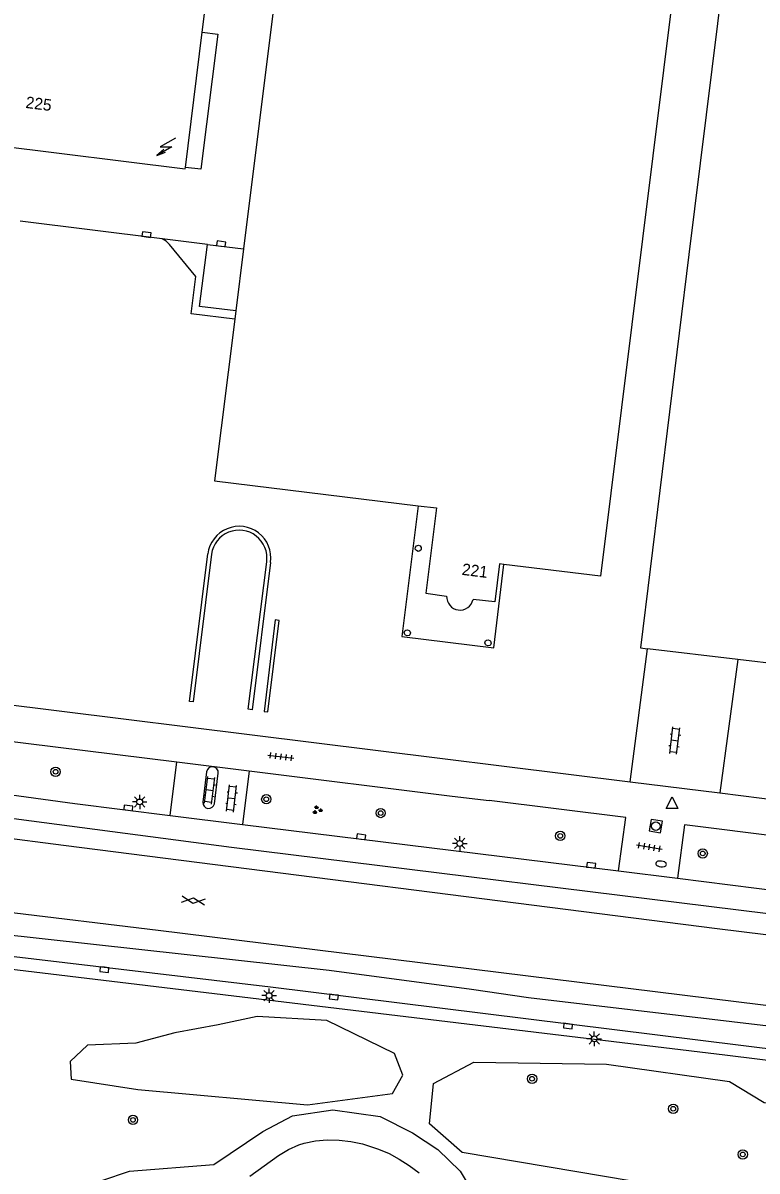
# Model space of a CAD drawing. Extents: x 131000 to 133014, y 396499 to 399001.
# Drawn here: x 131379.5 to 131442.6, y 397023 to 397121.7 of the extents above; entities that cross this region are included whole.
import ezdxf

# ---------------------------------------------------------------- set-up
doc = ezdxf.new("R2010")
doc.units = 0
for name, color, linetype in [('gg-afsc-hekwerk', 7, 'Continuous'), ('gg-afsc-muur', 7, 'Continuous'), ('gg-anno-huisnummerreeks BGT', 7, 'Continuous'), ('gg-bbg-hoofdgebouw', 7, 'Continuous'), ('gg-bbg-onder overbouw', 7, 'Continuous'), ('gg-bbg-pand overbouw', 7, 'Continuous'), ('gg-bbg-pilaar onder overbouw', 7, 'Continuous'), ('gg-knt-verharding', 7, 'Continuous'), ('gg-knt-verharding nz', 7, 'Continuous'), ('gg-kntw-bovenkant insteek waterloop', 7, 'Continuous'), ('gt-grn-groengrens', 7, 'Continuous'), ('gt-symb-boom', 7, 'Continuous'), ('gt-symb-brandkraan', 7, 'Continuous'), ('gt-symb-gesloten verharding', 7, 'Continuous'), ('gt-symb-groenvak', 7, 'Continuous'), ('gt-symb-klinker verharding', 7, 'Continuous'), ('gt-symb-kolk', 7, 'Continuous'), ('gt-symb-lichtmast', 7, 'Continuous'), ('gt-symb-rioolschacht', 7, 'Continuous'), ('gt-symb-tegel verharding', 7, 'Continuous'), ('gt-symb-trafo symbool', 7, 'Continuous'), ('gt-symb-waterafsluiter', 7, 'Continuous')]:
    doc.layers.add(name, color=color, linetype=linetype)

# ---------------------------------------------------------------- blocks, each defined once
blk = doc.blocks.new('gt0-KL1')
at = {"layer": 'gt-symb-klinker verharding'}
for p, q in [((-1.15, 0.3), (1.15, 0.3)), ((-1, -0.3), (-1, 0.3)), ((-0.5, 0.3), (-0.5, 0.45)), ((0, -0.3), (0, 0.3)), ((0.5, 0.3), (0.5, 0.45)), ((1, -0.3), (1, 0.3)), ((-1.15, -0.3), (1.15, -0.3)), ((-0.5, -0.45), (-0.5, -0.3)), ((0.5, -0.45), (0.5, -0.3))]:
    blk.add_line(p, q, dxfattribs=at)
blk = doc.blocks.new('gt0-BR')
at = {"layer": 'gt-symb-brandkraan'}
for centre, radius, start, end in [((-0.244, 0), 0.206, 107.56694, 252.43307), ((0.599, -2.664), 3, 106.89205, 107.56694), ((0, -0.691), 0.938, 73.10799, 106.89205), ((-0.599, -2.664), 3, 72.43309, 73.10799), ((0.244, 0), 0.206, 287.56695, 72.43309), ((0.599, 2.664), 3, 252.43307, 253.10797), ((0, 0.691), 0.938, 253.10797, 286.89206), ((-0.599, 2.664), 3, 286.89206, 287.56695)]:
    blk.add_arc(centre, radius, start, end, dxfattribs=at)
blk = doc.blocks.new('gt0-BOOM')
at = {"layer": 'gt-symb-boom'}
for radius in [0.4, 0.2]:
    blk.add_circle((0, 0), radius, dxfattribs=at)
blk = doc.blocks.new('gt0-TEG1')
at = {"layer": 'gt-symb-tegel verharding'}
for p, q in [((-1.125, 0), (1.125, 0)), ((-0.9, -0.25), (-0.9, 0.25)), ((-0.45, -0.25), (-0.45, 0.25)), ((0, -0.25), (0, 0.25)), ((0.45, -0.25), (0.45, 0.25)), ((0.9, -0.25), (0.9, 0.25))]:
    blk.add_line(p, q, dxfattribs=at)
blk = doc.blocks.new('gt0-RS')
at = {"layer": 'gt-symb-rioolschacht'}
blk.add_lwpolyline([(-0.5, -0.5), (0.5, -0.5), (0.5, 0.5), (-0.5, 0.5)], close=True, dxfattribs=at)
blk.add_circle((0, 0), 0.375, dxfattribs=at)
blk = doc.blocks.new('gt0-WAFSL')
at = {"layer": 'gt-symb-waterafsluiter'}
for p, q in [((-0.5, -0.333), (0, 0.667)), ((0, 0.667), (0.5, -0.333)), ((0.5, -0.333), (-0.5, -0.333))]:
    blk.add_line(p, q, dxfattribs=at)
blk = doc.blocks.new('gt0-GRVAK')
at = {"layer": 'gt-symb-groenvak'}
for p, q in [((-0.11, 0.189), (-0.228, 0.24)), ((-0.182, 0.153), (0.088, 0.153)), ((-0.091, 0.211), (-0.156, 0.322)), ((-0.047, 0.214), (-0.047, 0.393)), ((-0.004, 0.211), (0.061, 0.322)), ((0.015, 0.189), (0.133, 0.24)), ((0.262, -0.052), (0.197, 0.059)), ((0.305, -0.049), (0.305, 0.13)), ((0.349, -0.052), (0.414, 0.059)), ((-0.245, -0.228), (-0.363, -0.177)), ((-0.318, -0.264), (-0.047, -0.264)), ((-0.226, -0.206), (-0.291, -0.095)), ((-0.183, -0.203), (-0.183, -0.024)), ((-0.139, -0.206), (-0.074, -0.095)), ((-0.12, -0.228), (-0.002, -0.177)), ((0.243, -0.074), (0.125, -0.023)), ((0.17, -0.11), (0.441, -0.11)), ((0.368, -0.074), (0.486, -0.023))]:
    blk.add_line(p, q, dxfattribs=at)
blk = doc.blocks.new('gt0-KOLK')
at = {"layer": 'gt-symb-kolk'}
blk.add_lwpolyline([(0, 0), (0.375, 0), (0.375, 0.4), (-0.375, 0.4), (-0.375, 0), (0, 0)], dxfattribs=at)
blk = doc.blocks.new('gt0-HSP')
at = {"layer": 'gt-symb-trafo symbool'}
for points in [[(0.771, 0.746), (-0.529, -0.004), (0.471, -0.004), (-0.829, -0.754)], [(-0.217, -0.24), (-0.829, -0.754), (-0.077, -0.48)]]:
    blk.add_lwpolyline(points, dxfattribs=at)
blk = doc.blocks.new('gt0-LMAST')
at = {"layer": 'gt-symb-lichtmast'}
for p, q in [((-0.182, 0.173), (-0.447, 0.438)), ((-0.005, 0.246), (-0.005, 0.621)), ((0.172, 0.173), (0.437, 0.438)), ((-0.255, -0.004), (-0.63, -0.004)), ((-0.182, -0.181), (-0.447, -0.446)), ((-0.005, -0.254), (-0.005, -0.629)), ((0.437, -0.446), (0.172, -0.181)), ((0.245, -0.004), (0.62, -0.004))]:
    blk.add_line(p, q, dxfattribs=at)
blk.add_circle((-0.005, -0.004), 0.25, dxfattribs=at)
blk = doc.blocks.new('gt0-GESVH1')
at = {"layer": 'gt-symb-gesloten verharding'}
for p, q in [((-0.992, -0.261), (0.008, 0.239)), ((0.008, -0.261), (-0.992, 0.239)), ((0.008, 0.239), (1.008, -0.261)), ((1.008, 0.239), (0.008, -0.261))]:
    blk.add_line(p, q, dxfattribs=at)

msp = doc.modelspace()

# ---------------------------------------------------------------- linework, layer by layer
at = {"layer": 'gg-afsc-hekwerk'}
for p, q in [((131395.314, 397102.633), (131398.421, 397102.248)), ((131440.911, 397066.945), (131433.162, 397067.866)), ((131471.507, 397063.31), (131440.911, 397066.945))]:
    msp.add_line(p, q, dxfattribs=at)
for points in [[(131441.153, 397137.589), (131436.703, 397101.761), (131432.561, 397067.937), (131433.162, 397067.866)], [(131397.757, 397096.908), (131394.639, 397097.302), (131395.314, 397102.633)]]:
    msp.add_lwpolyline(points, dxfattribs=at)
at = {"layer": 'gg-afsc-muur'}
for points in [[(131395.669, 397075.993), (131394.1, 397063.299), (131393.779, 397063.342), (131395.352, 397076.023)], [(131400.744, 397075.296), (131399.158, 397062.62), (131398.825, 397062.669), (131400.413, 397075.344)], [(131400.185, 397062.483), (131400.521, 397062.44), (131401.486, 397070.303), (131401.154, 397070.352), (131400.185, 397062.483)]]:
    msp.add_lwpolyline(points, dxfattribs=at)
for centre, radius, start, end in [((131398.05, 397075.675), 2.72, 351.99154, 172.65076), ((131398.041, 397075.669), 2.394, 352.19657, 172.22352)]:
    msp.add_arc(centre, radius, start, end, dxfattribs=at)
at = {"layer": 'gg-bbg-hoofdgebouw'}
for p, q in [((131401.269, 397125.137), (131398.421, 397102.248)), ((131393.425, 397109.259), (131394.881, 397120.871)), ((131368.573, 397112.215), (131393.41, 397109.14)), ((131393.41, 397109.14), (131393.425, 397109.259)), ((131398.421, 397102.248), (131397.757, 397096.908)), ((131397.757, 397096.908), (131397.67, 397096.208))]:
    msp.add_line(p, q, dxfattribs=at)
for points in [[(131435.372, 397139.506), (131437.214, 397139.288), (131429.112, 397074.094), (131420.791, 397075.122)], [(131394.881, 397120.871), (131395.51, 397125.89), (131369.43, 397129.16), (131369.39, 397128.85), (131369.282, 397128.864)], [(131397.67, 397096.208), (131395.941, 397082.313), (131413.422, 397080.164)]]:
    msp.add_lwpolyline(points, dxfattribs=at)
at = {"layer": 'gg-bbg-onder overbouw'}
for points in [[(131413.422, 397080.164), (131415.007, 397079.969), (131414.097, 397072.655), (131415.884, 397072.393)], [(131420.791, 397075.122), (131420.436, 397075.166), (131420.019, 397071.9), (131418.159, 397072.097)]]:
    msp.add_lwpolyline(points, dxfattribs=at)
msp.add_arc((131417.034, 397072.342), 1.151, 177.44392, 347.72987, dxfattribs=at)
at = {"layer": 'gg-bbg-pand overbouw'}
msp.add_lwpolyline([(131413.422, 397080.164), (131412.025, 397068.91), (131419.928, 397067.933), (131420.791, 397075.122)], dxfattribs=at)
at = {"layer": 'gg-bbg-pilaar onder overbouw'}
for points in [[(131413.615, 397076.71), (131413.704, 397076.572), (131413.694, 397076.408), (131413.652, 397076.337), (131413.514, 397076.248), (131413.432, 397076.24), (131413.279, 397076.3), (131413.191, 397076.438), (131413.2, 397076.601), (131413.304, 397076.728), (131413.463, 397076.769), (131413.615, 397076.71)], [(131412.673, 397069.442), (131412.728, 397069.38), (131412.77, 397069.222), (131412.71, 397069.069), (131412.648, 397069.014), (131412.49, 397068.972), (131412.337, 397069.032), (131412.282, 397069.094), (131412.24, 397069.252), (131412.3, 397069.405), (131412.362, 397069.46), (131412.52, 397069.502), (131412.673, 397069.442)], [(131419.61, 397068.573), (131419.665, 397068.511), (131419.707, 397068.353), (131419.647, 397068.2), (131419.585, 397068.145), (131419.427, 397068.103), (131419.274, 397068.163), (131419.219, 397068.225), (131419.177, 397068.383), (131419.237, 397068.536), (131419.299, 397068.591), (131419.457, 397068.633), (131419.61, 397068.573)]]:
    msp.add_lwpolyline(points, dxfattribs=at)
at = {"layer": 'gg-knt-verharding'}
for p, q in [((131394.881, 397120.871), (131396.223, 397120.709)), ((131391.43, 397103.115), (131379.21, 397104.63)), ((131395.314, 397102.633), (131391.43, 397103.115)), ((131431.669, 397056.431), (131433.162, 397067.866)), ((131440.911, 397066.945), (131439.383, 397055.472)), ((131367.419, 397064.418), (131431.669, 397056.431)), ((131392.124, 397053.532), (131392.697, 397058.138)), ((131392.697, 397058.138), (131398.893, 397057.369)), ((131395.252, 397057.285), (131394.922, 397054.67)), ((131395.917, 397054.543), (131396.25, 397057.175)), ((131398.893, 397057.369), (131398.333, 397052.762)), ((131398.893, 397057.369), (131416.355, 397055.201)), ((131431.669, 397056.431), (131439.383, 397055.472)), ((131416.355, 397055.201), (131419.529, 397054.807)), ((131431.285, 397053.348), (131419.529, 397054.807)), ((131439.383, 397055.472), (131470.116, 397051.652)), ((131392.124, 397053.532), (131398.333, 397052.762)), ((131430.644, 397048.756), (131431.285, 397053.348)), ((131398.333, 397052.762), (131430.644, 397048.756)), ((131436.332, 397052.721), (131435.731, 397048.125)), ((131474.854, 397047.939), (131436.332, 397052.721)), ((131430.644, 397048.756), (131435.731, 397048.125)), ((131435.731, 397048.125), (131474.29, 397043.344))]:
    msp.add_line(p, q, dxfattribs=at)
for points in [[(131396.223, 397120.709), (131394.74, 397109.1), (131393.425, 397109.259)], [(131397.67, 397096.208), (131393.917, 397096.675), (131394.336, 397099.865), (131392.063, 397102.639), (131391.77, 397102.905), (131391.43, 397103.115)], [(131368.83, 397058.185), (131369.24, 397061.05), (131392.697, 397058.138)], [(131368.61, 397056.643), (131383.91, 397054.55), (131392.124, 397053.532)], [(131372.868, 397042.081), (131400.75, 397038.79), (131488.995, 397027.848)]]:
    msp.add_lwpolyline(points, dxfattribs=at)
for centre, radius, start, end in [((131395.75, 397057.218), 0.502, 355.08764, 172.33281), ((131395.424, 397054.64), 0.503, 176.53132, 348.92108)]:
    msp.add_arc(centre, radius, start, end, dxfattribs=at)
at = {"layer": 'gg-knt-verharding nz'}
for points in [[(131490.265, 397037.49), (131439.134, 397043.777), (131382.95, 397050.935), (131365.648, 397053.188), (131350.864, 397055.555), (131337.213, 397057.974), (131333.661, 397058.703), (131329.134, 397059.693), (131322.739, 397060.994), (131319.823, 397061.392), (131316.282, 397061.619), (131314.001, 397061.411), (131312.41, 397060.918), (131310.82, 397060.123), (131308.965, 397058.721), (131307.563, 397057.167), (131306.314, 397054.667), (131305.855, 397051.988), (131300.68, 397010.579)], [(131368.42, 397054.628), (131397.376, 397050.795), (131446.071, 397044.786), (131490.098, 397039.378)], [(131315.729, 397049.129), (131316.918, 397049.427), (131318.51, 397049.675), (131321.472, 397049.78), (131326.856, 397049.568), (131347.747, 397048.224), (131362.394, 397046.93), (131377.82, 397045.276), (131391.078, 397043.677), (131481.396, 397032.53), (131489.416, 397031.593)], [(131373.027, 397043.852), (131405.771, 397040.234), (131418.034, 397038.6), (131422.915, 397037.883), (131475.838, 397031.621), (131489.198, 397029.848)]]:
    msp.add_lwpolyline(points, dxfattribs=at)
at = {"layer": 'gg-kntw-bovenkant insteek waterloop'}
msp.add_lwpolyline([(131398.969, 397022.521), (131401.429, 397024.303), (131402.28, 397024.808), (131403.174, 397025.208), (131403.63, 397025.356), (131404.604, 397025.563), (131405.611, 397025.648), (131406.636, 397025.622), (131407.658, 397025.496), (131408.66, 397025.282), (131410.013, 397024.85), (131410.93, 397024.453), (131411.813, 397023.984), (131412.665, 397023.446), (131413.522, 397022.812)], dxfattribs=at)
at = {"layer": 'gt-grn-groengrens'}
for points in [[(131330.659, 397033.507), (131328.423, 397040.179), (131328.741, 397040.179), (131329.934, 397040.1), (131344.087, 397038.987), (131346.79, 397038.748), (131348.38, 397038.669), (131352.889, 397038.293), (131355.813, 397038.017), (131357.497, 397037.989), (131372.079, 397036.633), (131373.363, 397036.495), (131373.714, 397040.883), (131439.794, 397032.936), (131520.819, 397022.911)], [(131383.517, 397032.362), (131383.605, 397030.86), (131389.343, 397029.977), (131403.908, 397028.652), (131411.235, 397029.624), (131412.118, 397031.214), (131411.412, 397033.069), (131405.586, 397035.895), (131399.583, 397036.249), (131396.228, 397035.542), (131392.521, 397034.835), (131389.166, 397033.952), (131385.017, 397033.775), (131383.517, 397032.362)], [(131431.838, 397022.076), (131417.231, 397024.545), (131414.422, 397027.024), (131414.753, 397030.496), (131418.222, 397032.314), (131429.622, 397032.149), (131440.195, 397030.661), (131443.169, 397028.843), (131455.725, 397027.024), (131468.942, 397026.529), (131502.389, 397022.567)], [(131379.933, 397015.453), (131381.749, 397018.915), (131383.962, 397020.957), (131386.231, 397022.149), (131388.614, 397022.944), (131395.877, 397023.511), (131400.076, 397026.348), (131402.63, 397027.71), (131406.091, 397028.22), (131410.176, 397027.653), (131412.957, 397026.234), (131415.113, 397024.816), (131417.042, 397022.944), (131419.141, 397019.482), (131419.312, 397017.212), (131417.578, 397013.882), (131417.033, 397013.085), (131409.174, 397008.043), (131406.261, 397005.921), (131400.246, 397005.921), (131391.451, 397006.715), (131384.359, 397008.985), (131381.124, 397011.368), (131379.933, 397015.453)]]:
    msp.add_lwpolyline(points, dxfattribs=at)

# ---------------------------------------------------------------- block references
at = {"layer": 'gt-symb-boom'}
for p in [(131382.267, 397057.289), (131400.381, 397054.928), (131410.213, 397053.74), (131425.652, 397051.774), (131437.897, 397050.265), (131423.226, 397030.89), (131388.92, 397027.35)]:
    msp.add_blockref('gt0-BOOM', p, dxfattribs=at)
at = {"layer": 'gt-symb-boom', "rotation": -6.719879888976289}
for p in [(131435.362, 397028.31), (131441.343, 397024.382)]:
    msp.add_blockref('gt0-BOOM', p, dxfattribs=at)
at = {"layer": 'gt-symb-brandkraan', "rotation": 174.2038993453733}
msp.add_blockref('gt0-BR', (131434.324, 397049.364), dxfattribs=at)
at = {"layer": 'gt-symb-gesloten verharding', "rotation": -7.068140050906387}
msp.add_blockref('gt0-GESVH1', (131394.096, 397046.219), dxfattribs=at)
at = {"layer": 'gt-symb-groenvak'}
msp.add_blockref('gt0-GRVAK', (131404.756, 397053.998), dxfattribs=at)
at = {"layer": 'gt-symb-klinker verharding'}
for p, rotation in [((131435.497, 397059.967), 82.8749836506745), ((131395.504, 397055.689), 82.87498365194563), ((131397.394, 397054.993), 83.2801201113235)]:
    msp.add_blockref('gt0-KL1', p, dxfattribs=dict(at, rotation=rotation))
at = {"layer": 'gt-symb-kolk'}
for p, rotation in [((131390.062, 397103.284), -7.068140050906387), ((131396.475, 397102.489), -7.070965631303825), ((131388.492, 397053.983), -7.125016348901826), ((131408.515, 397051.499), -7.068140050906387), ((131428.282, 397049.046), -7.238726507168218), ((131386.482, 397040.475), 173.22321717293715), ((131406.216, 397038.111), 172.93185995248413), ((131426.342, 397035.616), 172.9957407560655)]:
    msp.add_blockref('gt0-KOLK', p, dxfattribs=dict(at, rotation=rotation))
at = {"layer": 'gt-symb-lichtmast'}
for p in [(131389.5, 397054.698), (131417.019, 397051.129), (131400.625, 397038.044), (131428.579, 397034.324)]:
    msp.add_blockref('gt0-LMAST', p, dxfattribs=at)
at = {"layer": 'gt-symb-rioolschacht', "rotation": -99.32106071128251}
msp.add_blockref('gt0-RS', (131433.864, 397052.617), dxfattribs=at)
at = {"layer": 'gt-symb-tegel verharding'}
for p, rotation in [((131401.642, 397058.587), -7.068140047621), ((131433.308, 397050.814), -9.848622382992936)]:
    msp.add_blockref('gt0-TEG1', p, dxfattribs=dict(at, rotation=rotation))
at = {"layer": 'gt-symb-trafo symbool'}
msp.add_blockref('gt0-HSP', (131391.792, 397111.032), dxfattribs=at)
at = {"layer": 'gt-symb-waterafsluiter'}
msp.add_blockref('gt0-WAFSL', (131435.257, 397054.469), dxfattribs=at)

# ---------------------------------------------------------------- texts
at = {"layer": 'gg-anno-huisnummerreeks BGT'}
for s, p in [('225', (131379.647, 397114.372)), ('221', (131417.149, 397074.225))]:
    msp.add_text(s, height=1, rotation=352.9, dxfattribs=at).set_placement(p)

doc.saveas('drawing.dxf')
